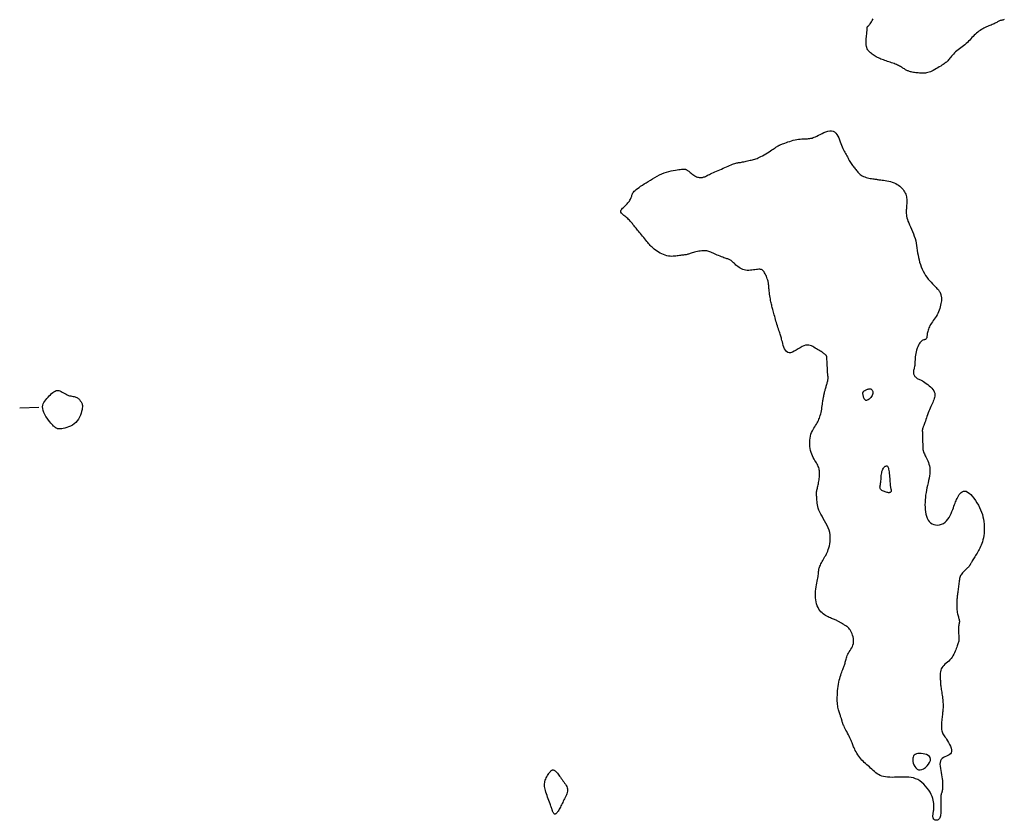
# Model space of a CAD drawing. Header units: millimetres. Extents: x 32690613 to 32693367, y 5343692 to 5344708.
# Tile 343 of 656: x 32692890 to 32692941, y 5343810 to 5343852. Entities that reach past the tile are written whole.
import ezdxf

# ---------------------------------------------------------------- set-up
doc = ezdxf.new("R2010")
doc.units = ezdxf.units.MM
doc.header["$LTSCALE"] = 20
doc.layers.add('02-DGM_HL_493.00', color=102, linetype='Continuous')
doc.layers.add('02-DGM_HL_493.50', color=112, linetype='Continuous')

msp = doc.modelspace()

# ---------------------------------------------------------------- linework, layer by layer
at = {"layer": '02-DGM_HL_493.00', "elevation": 493, "flags": 128}
for points in [[(32692941.245, 5343852.184), (32692941.209, 5343852.17), (32692941.176, 5343852.161), (32692941.145, 5343852.155), (32692941.115, 5343852.15), (32692941.086, 5343852.146), (32692941.056, 5343852.14), (32692941.026, 5343852.132), (32692940.994, 5343852.12), (32692940.961, 5343852.104), (32692940.926, 5343852.086), (32692940.889, 5343852.065), (32692940.849, 5343852.043), (32692940.807, 5343852.02), (32692940.763, 5343851.996), (32692940.715, 5343851.972), (32692940.665, 5343851.949), (32692940.611, 5343851.926), (32692940.555, 5343851.904), (32692940.497, 5343851.88), (32692940.437, 5343851.856), (32692940.375, 5343851.83), (32692940.312, 5343851.803), (32692940.248, 5343851.773), (32692940.184, 5343851.741), (32692940.119, 5343851.706), (32692940.054, 5343851.668), (32692939.99, 5343851.627), (32692939.926, 5343851.583), (32692939.862, 5343851.535), (32692939.8, 5343851.485), (32692939.739, 5343851.431), (32692939.679, 5343851.373), (32692939.62, 5343851.313), (32692939.562, 5343851.25), (32692939.504, 5343851.187), (32692939.444, 5343851.123), (32692939.384, 5343851.059), (32692939.321, 5343850.997), (32692939.257, 5343850.936), (32692939.189, 5343850.879), (32692939.119, 5343850.823), (32692939.048, 5343850.769), (32692938.977, 5343850.717), (32692938.906, 5343850.665), (32692938.838, 5343850.613), (32692938.772, 5343850.56), (32692938.709, 5343850.506), (32692938.651, 5343850.451), (32692938.597, 5343850.395), (32692938.546, 5343850.339), (32692938.5, 5343850.284), (32692938.456, 5343850.23), (32692938.414, 5343850.179), (32692938.375, 5343850.131), (32692938.338, 5343850.087), (32692938.302, 5343850.047), (32692938.267, 5343850.012), (32692938.231, 5343849.979), (32692938.193, 5343849.947), (32692938.151, 5343849.916), (32692938.106, 5343849.883), (32692938.055, 5343849.849), (32692937.998, 5343849.811), (32692937.933, 5343849.77), (32692937.862, 5343849.725), (32692937.787, 5343849.679), (32692937.709, 5343849.633), (32692937.629, 5343849.588), (32692937.55, 5343849.545), (32692937.472, 5343849.507), (32692937.397, 5343849.474), (32692937.327, 5343849.448), (32692937.26, 5343849.428), (32692937.197, 5343849.413), (32692937.136, 5343849.403), (32692937.075, 5343849.398), (32692937.016, 5343849.395), (32692936.955, 5343849.396), (32692936.894, 5343849.399), (32692936.83, 5343849.403), (32692936.765, 5343849.408), (32692936.7, 5343849.415), (32692936.635, 5343849.423), (32692936.572, 5343849.431), (32692936.511, 5343849.441), (32692936.454, 5343849.451), (32692936.402, 5343849.462), (32692936.354, 5343849.473), (32692936.311, 5343849.485), (32692936.272, 5343849.497), (32692936.236, 5343849.511), (32692936.203, 5343849.525), (32692936.17, 5343849.541), (32692936.139, 5343849.558), (32692936.107, 5343849.577), (32692936.075, 5343849.598), (32692936.041, 5343849.619), (32692936.005, 5343849.643), (32692935.968, 5343849.667), (32692935.929, 5343849.692), (32692935.887, 5343849.717), (32692935.842, 5343849.743), (32692935.794, 5343849.769), (32692935.742, 5343849.795), (32692935.688, 5343849.82), (32692935.63, 5343849.846), (32692935.57, 5343849.871), (32692935.508, 5343849.895), (32692935.443, 5343849.92), (32692935.377, 5343849.944), (32692935.309, 5343849.968), (32692935.24, 5343849.991), (32692935.17, 5343850.014), (32692935.099, 5343850.037), (32692935.029, 5343850.06), (32692934.959, 5343850.084), (32692934.891, 5343850.109), (32692934.824, 5343850.135), (32692934.759, 5343850.163), (32692934.697, 5343850.192), (32692934.637, 5343850.222), (32692934.579, 5343850.254), (32692934.524, 5343850.287), (32692934.471, 5343850.321), (32692934.421, 5343850.355), (32692934.372, 5343850.39), (32692934.326, 5343850.424), (32692934.282, 5343850.459), (32692934.24, 5343850.495), (32692934.202, 5343850.533), (32692934.166, 5343850.574), (32692934.135, 5343850.62), (32692934.109, 5343850.671), (32692934.087, 5343850.728), (32692934.071, 5343850.794), (32692934.061, 5343850.867), (32692934.056, 5343850.947), (32692934.055, 5343851.031), (32692934.057, 5343851.116), (32692934.062, 5343851.201), (32692934.068, 5343851.282), (32692934.075, 5343851.358), (32692934.082, 5343851.425), (32692934.088, 5343851.483), (32692934.093, 5343851.532), (32692934.097, 5343851.572), (32692934.101, 5343851.606), (32692934.103, 5343851.635), (32692934.105, 5343851.659), (32692934.106, 5343851.681), (32692934.107, 5343851.7), (32692934.108, 5343851.72), (32692934.109, 5343851.738), (32692934.109, 5343851.756), (32692934.111, 5343851.773), (32692934.113, 5343851.789), (32692934.117, 5343851.804), (32692934.123, 5343851.817), (32692934.13, 5343851.828), (32692934.14, 5343851.839), (32692934.152, 5343851.849), (32692934.167, 5343851.861), (32692934.185, 5343851.877), (32692934.207, 5343851.898), (32692934.232, 5343851.927), (32692934.261, 5343851.965), (32692934.294, 5343852.014), (32692934.331, 5343852.075), (32692934.373, 5343852.147), (32692934.418, 5343852.228)], [(32692889.991, 5343831.967), (32692890.99, 5343832.006)]]:
    msp.add_lwpolyline(points, dxfattribs=at)
for points in [[(32692929.217, 5343845.444), (32692929.273, 5343845.481), (32692929.32, 5343845.513), (32692929.36, 5343845.54), (32692929.393, 5343845.562), (32692929.421, 5343845.581), (32692929.446, 5343845.596), (32692929.467, 5343845.61), (32692929.488, 5343845.621), (32692929.509, 5343845.632), (32692929.531, 5343845.643), (32692929.555, 5343845.654), (32692929.584, 5343845.666), (32692929.617, 5343845.679), (32692929.657, 5343845.694), (32692929.705, 5343845.713), (32692929.762, 5343845.734), (32692929.828, 5343845.759), (32692929.903, 5343845.787), (32692929.985, 5343845.816), (32692930.073, 5343845.845), (32692930.163, 5343845.874), (32692930.256, 5343845.901), (32692930.35, 5343845.924), (32692930.441, 5343845.943), (32692930.53, 5343845.957), (32692930.616, 5343845.967), (32692930.699, 5343845.973), (32692930.778, 5343845.977), (32692930.854, 5343845.979), (32692930.926, 5343845.981), (32692930.994, 5343845.984), (32692931.058, 5343845.988), (32692931.119, 5343845.996), (32692931.177, 5343846.007), (32692931.235, 5343846.021), (32692931.293, 5343846.04), (32692931.355, 5343846.063), (32692931.421, 5343846.091), (32692931.493, 5343846.124), (32692931.573, 5343846.164), (32692931.661, 5343846.209), (32692931.757, 5343846.256), (32692931.857, 5343846.302), (32692931.959, 5343846.343), (32692932.06, 5343846.375), (32692932.159, 5343846.395), (32692932.251, 5343846.398), (32692932.335, 5343846.381), (32692932.41, 5343846.342), (32692932.474, 5343846.282), (32692932.531, 5343846.207), (32692932.58, 5343846.12), (32692932.624, 5343846.024), (32692932.664, 5343845.925), (32692932.701, 5343845.825), (32692932.736, 5343845.73), (32692932.771, 5343845.641), (32692932.805, 5343845.559), (32692932.84, 5343845.483), (32692932.874, 5343845.412), (32692932.908, 5343845.345), (32692932.941, 5343845.28), (32692932.975, 5343845.218), (32692933.009, 5343845.157), (32692933.042, 5343845.095), (32692933.076, 5343845.035), (32692933.11, 5343844.974), (32692933.143, 5343844.915), (32692933.177, 5343844.857), (32692933.21, 5343844.801), (32692933.244, 5343844.747), (32692933.277, 5343844.694), (32692933.31, 5343844.645), (32692933.343, 5343844.597), (32692933.377, 5343844.552), (32692933.41, 5343844.508), (32692933.444, 5343844.464), (32692933.478, 5343844.421), (32692933.512, 5343844.379), (32692933.547, 5343844.336), (32692933.583, 5343844.292), (32692933.62, 5343844.248), (32692933.659, 5343844.205), (32692933.701, 5343844.163), (32692933.746, 5343844.123), (32692933.796, 5343844.086), (32692933.85, 5343844.051), (32692933.911, 5343844.02), (32692933.978, 5343843.994), (32692934.049, 5343843.971), (32692934.123, 5343843.952), (32692934.197, 5343843.935), (32692934.27, 5343843.922), (32692934.34, 5343843.91), (32692934.404, 5343843.9), (32692934.461, 5343843.892), (32692934.51, 5343843.884), (32692934.552, 5343843.877), (32692934.59, 5343843.871), (32692934.626, 5343843.864), (32692934.664, 5343843.858), (32692934.706, 5343843.852), (32692934.754, 5343843.845), (32692934.812, 5343843.837), (32692934.88, 5343843.829), (32692934.958, 5343843.819), (32692935.043, 5343843.806), (32692935.134, 5343843.791), (32692935.228, 5343843.773), (32692935.322, 5343843.75), (32692935.416, 5343843.723), (32692935.505, 5343843.69), (32692935.59, 5343843.652), (32692935.669, 5343843.608), (32692935.742, 5343843.559), (32692935.809, 5343843.507), (32692935.87, 5343843.451), (32692935.926, 5343843.393), (32692935.975, 5343843.333), (32692936.018, 5343843.273), (32692936.055, 5343843.211), (32692936.086, 5343843.15), (32692936.111, 5343843.089), (32692936.132, 5343843.027), (32692936.148, 5343842.965), (32692936.159, 5343842.903), (32692936.167, 5343842.841), (32692936.171, 5343842.778), (32692936.172, 5343842.716), (32692936.17, 5343842.653), (32692936.167, 5343842.59), (32692936.162, 5343842.528), (32692936.156, 5343842.465), (32692936.15, 5343842.402), (32692936.145, 5343842.339), (32692936.14, 5343842.277), (32692936.137, 5343842.214), (32692936.137, 5343842.15), (32692936.14, 5343842.085), (32692936.146, 5343842.016), (32692936.158, 5343841.944), (32692936.175, 5343841.868), (32692936.199, 5343841.785), (32692936.23, 5343841.696), (32692936.268, 5343841.6), (32692936.313, 5343841.498), (32692936.362, 5343841.389), (32692936.413, 5343841.276), (32692936.464, 5343841.159), (32692936.513, 5343841.039), (32692936.559, 5343840.917), (32692936.599, 5343840.793), (32692936.631, 5343840.67), (32692936.657, 5343840.545), (32692936.679, 5343840.421), (32692936.698, 5343840.297), (32692936.715, 5343840.172), (32692936.733, 5343840.048), (32692936.753, 5343839.924), (32692936.776, 5343839.8), (32692936.805, 5343839.676), (32692936.838, 5343839.553), (32692936.877, 5343839.431), (32692936.921, 5343839.312), (32692936.969, 5343839.195), (32692937.023, 5343839.082), (32692937.082, 5343838.973), (32692937.146, 5343838.869), (32692937.215, 5343838.77), (32692937.287, 5343838.677), (32692937.361, 5343838.589), (32692937.434, 5343838.507), (32692937.506, 5343838.432), (32692937.574, 5343838.363), (32692937.636, 5343838.3), (32692937.692, 5343838.244), (32692937.739, 5343838.194), (32692937.779, 5343838.151), (32692937.811, 5343838.113), (32692937.838, 5343838.08), (32692937.859, 5343838.051), (32692937.876, 5343838.025), (32692937.889, 5343838.002), (32692937.9, 5343837.981), (32692937.909, 5343837.961), (32692937.916, 5343837.942), (32692937.923, 5343837.924), (32692937.928, 5343837.906), (32692937.933, 5343837.888), (32692937.938, 5343837.87), (32692937.943, 5343837.851), (32692937.948, 5343837.831), (32692937.954, 5343837.81), (32692937.96, 5343837.787), (32692937.965, 5343837.761), (32692937.969, 5343837.731), (32692937.972, 5343837.695), (32692937.973, 5343837.652), (32692937.972, 5343837.603), (32692937.967, 5343837.544), (32692937.959, 5343837.477), (32692937.946, 5343837.402), (32692937.93, 5343837.321), (32692937.91, 5343837.236), (32692937.886, 5343837.148), (32692937.857, 5343837.059), (32692937.823, 5343836.972), (32692937.785, 5343836.887), (32692937.743, 5343836.806), (32692937.696, 5343836.729), (32692937.647, 5343836.656), (32692937.598, 5343836.585), (32692937.548, 5343836.517), (32692937.5, 5343836.451), (32692937.454, 5343836.386), (32692937.413, 5343836.322), (32692937.376, 5343836.258), (32692937.344, 5343836.194), (32692937.317, 5343836.132), (32692937.294, 5343836.07), (32692937.275, 5343836.01), (32692937.259, 5343835.952), (32692937.246, 5343835.896), (32692937.237, 5343835.842), (32692937.229, 5343835.791), (32692937.224, 5343835.743), (32692937.218, 5343835.699), (32692937.213, 5343835.659), (32692937.205, 5343835.623), (32692937.196, 5343835.592), (32692937.183, 5343835.567), (32692937.165, 5343835.548), (32692937.142, 5343835.534), (32692937.115, 5343835.524), (32692937.083, 5343835.516), (32692937.048, 5343835.507), (32692937.011, 5343835.494), (32692936.972, 5343835.476), (32692936.932, 5343835.449), (32692936.892, 5343835.412), (32692936.853, 5343835.362), (32692936.814, 5343835.302), (32692936.777, 5343835.232), (32692936.742, 5343835.154), (32692936.711, 5343835.071), (32692936.682, 5343834.983), (32692936.658, 5343834.894), (32692936.638, 5343834.804), (32692936.623, 5343834.716), (32692936.612, 5343834.629), (32692936.605, 5343834.545), (32692936.599, 5343834.464), (32692936.595, 5343834.386), (32692936.591, 5343834.312), (32692936.586, 5343834.242), (32692936.579, 5343834.176), (32692936.57, 5343834.116), (32692936.559, 5343834.06), (32692936.547, 5343834.008), (32692936.536, 5343833.96), (32692936.526, 5343833.915), (32692936.519, 5343833.872), (32692936.515, 5343833.83), (32692936.516, 5343833.79), (32692936.523, 5343833.751), (32692936.534, 5343833.713), (32692936.55, 5343833.677), (32692936.571, 5343833.642), (32692936.595, 5343833.61), (32692936.622, 5343833.58), (32692936.651, 5343833.553), (32692936.682, 5343833.529), (32692936.715, 5343833.508), (32692936.75, 5343833.489), (32692936.788, 5343833.471), (32692936.829, 5343833.453), (32692936.875, 5343833.431), (32692936.925, 5343833.406), (32692936.981, 5343833.376), (32692937.042, 5343833.338), (32692937.11, 5343833.293), (32692937.183, 5343833.241), (32692937.257, 5343833.184), (32692937.33, 5343833.122), (32692937.401, 5343833.058), (32692937.466, 5343832.992), (32692937.522, 5343832.927), (32692937.568, 5343832.863), (32692937.602, 5343832.802), (32692937.624, 5343832.743), (32692937.635, 5343832.685), (32692937.637, 5343832.628), (32692937.631, 5343832.571), (32692937.617, 5343832.513), (32692937.598, 5343832.454), (32692937.575, 5343832.392), (32692937.548, 5343832.327), (32692937.519, 5343832.258), (32692937.488, 5343832.187), (32692937.454, 5343832.113), (32692937.42, 5343832.036), (32692937.385, 5343831.956), (32692937.35, 5343831.874), (32692937.316, 5343831.79), (32692937.282, 5343831.703), (32692937.25, 5343831.615), (32692937.218, 5343831.528), (32692937.189, 5343831.443), (32692937.161, 5343831.362), (32692937.135, 5343831.286), (32692937.111, 5343831.216), (32692937.089, 5343831.154), (32692937.07, 5343831.1), (32692937.053, 5343831.056), (32692937.038, 5343831.018), (32692937.025, 5343830.987), (32692937.014, 5343830.961), (32692937.005, 5343830.939), (32692936.997, 5343830.92), (32692936.991, 5343830.903), (32692936.986, 5343830.888), (32692936.982, 5343830.872), (32692936.979, 5343830.853), (32692936.978, 5343830.831), (32692936.977, 5343830.802), (32692936.977, 5343830.767), (32692936.978, 5343830.722), (32692936.979, 5343830.666), (32692936.981, 5343830.598), (32692936.984, 5343830.521), (32692936.987, 5343830.437), (32692936.99, 5343830.35), (32692936.992, 5343830.264), (32692936.995, 5343830.18), (32692936.997, 5343830.102), (32692936.998, 5343830.034), (32692936.999, 5343829.977), (32692936.999, 5343829.931), (32692936.999, 5343829.894), (32692936.999, 5343829.862), (32692937, 5343829.836), (32692937.003, 5343829.811), (32692937.007, 5343829.788), (32692937.013, 5343829.762), (32692937.021, 5343829.734), (32692937.033, 5343829.701), (32692937.046, 5343829.665), (32692937.063, 5343829.625), (32692937.083, 5343829.58), (32692937.106, 5343829.531), (32692937.132, 5343829.477), (32692937.161, 5343829.418), (32692937.194, 5343829.354), (32692937.228, 5343829.285), (32692937.262, 5343829.211), (32692937.295, 5343829.131), (32692937.324, 5343829.046), (32692937.348, 5343828.956), (32692937.366, 5343828.86), (32692937.375, 5343828.759), (32692937.374, 5343828.652), (32692937.364, 5343828.541), (32692937.348, 5343828.425), (32692937.326, 5343828.305), (32692937.301, 5343828.183), (32692937.273, 5343828.059), (32692937.244, 5343827.934), (32692937.217, 5343827.808), (32692937.192, 5343827.682), (32692937.17, 5343827.556), (32692937.151, 5343827.43), (32692937.136, 5343827.304), (32692937.125, 5343827.179), (32692937.118, 5343827.053), (32692937.115, 5343826.928), (32692937.117, 5343826.803), (32692937.125, 5343826.678), (32692937.139, 5343826.556), (32692937.159, 5343826.438), (32692937.188, 5343826.326), (32692937.226, 5343826.222), (32692937.273, 5343826.129), (32692937.33, 5343826.047), (32692937.4, 5343825.98), (32692937.481, 5343825.928), (32692937.571, 5343825.893), (32692937.669, 5343825.873), (32692937.77, 5343825.869), (32692937.873, 5343825.881), (32692937.974, 5343825.909), (32692938.071, 5343825.952), (32692938.16, 5343826.01), (32692938.24, 5343826.083), (32692938.311, 5343826.168), (32692938.374, 5343826.262), (32692938.429, 5343826.363), (32692938.478, 5343826.466), (32692938.521, 5343826.57), (32692938.559, 5343826.671), (32692938.593, 5343826.765), (32692938.624, 5343826.852), (32692938.652, 5343826.93), (32692938.679, 5343827.003), (32692938.706, 5343827.071), (32692938.732, 5343827.135), (32692938.76, 5343827.197), (32692938.791, 5343827.259), (32692938.824, 5343827.322), (32692938.861, 5343827.387), (32692938.902, 5343827.451), (32692938.948, 5343827.51), (32692938.998, 5343827.561), (32692939.053, 5343827.602), (32692939.114, 5343827.629), (32692939.18, 5343827.637), (32692939.252, 5343827.625), (32692939.329, 5343827.589), (32692939.411, 5343827.533), (32692939.495, 5343827.457), (32692939.58, 5343827.367), (32692939.664, 5343827.264), (32692939.745, 5343827.152), (32692939.822, 5343827.033), (32692939.893, 5343826.911), (32692939.956, 5343826.789), (32692940.012, 5343826.666), (32692940.061, 5343826.543), (32692940.102, 5343826.419), (32692940.135, 5343826.295), (32692940.162, 5343826.171), (32692940.182, 5343826.047), (32692940.196, 5343825.922), (32692940.203, 5343825.798), (32692940.204, 5343825.674), (32692940.199, 5343825.552), (32692940.189, 5343825.432), (32692940.174, 5343825.317), (32692940.155, 5343825.206), (32692940.133, 5343825.1), (32692940.107, 5343825.002), (32692940.078, 5343824.91), (32692940.046, 5343824.826), (32692940.012, 5343824.747), (32692939.977, 5343824.673), (32692939.94, 5343824.603), (32692939.902, 5343824.536), (32692939.863, 5343824.471), (32692939.824, 5343824.407), (32692939.785, 5343824.343), (32692939.746, 5343824.28), (32692939.709, 5343824.218), (32692939.673, 5343824.159), (32692939.639, 5343824.103), (32692939.607, 5343824.05), (32692939.579, 5343824.003), (32692939.554, 5343823.961), (32692939.533, 5343823.925), (32692939.516, 5343823.894), (32692939.502, 5343823.868), (32692939.489, 5343823.845), (32692939.479, 5343823.826), (32692939.469, 5343823.808), (32692939.46, 5343823.792), (32692939.45, 5343823.776), (32692939.44, 5343823.76), (32692939.428, 5343823.743), (32692939.415, 5343823.724), (32692939.399, 5343823.705), (32692939.38, 5343823.683), (32692939.358, 5343823.66), (32692939.332, 5343823.634), (32692939.302, 5343823.605), (32692939.267, 5343823.574), (32692939.229, 5343823.539), (32692939.188, 5343823.502), (32692939.147, 5343823.463), (32692939.106, 5343823.421), (32692939.067, 5343823.377), (32692939.03, 5343823.332), (32692938.998, 5343823.284), (32692938.972, 5343823.236), (32692938.95, 5343823.185), (32692938.932, 5343823.133), (32692938.918, 5343823.079), (32692938.906, 5343823.023), (32692938.896, 5343822.964), (32692938.888, 5343822.904), (32692938.88, 5343822.84), (32692938.871, 5343822.774), (32692938.863, 5343822.706), (32692938.854, 5343822.637), (32692938.845, 5343822.568), (32692938.836, 5343822.498), (32692938.828, 5343822.43), (32692938.819, 5343822.363), (32692938.811, 5343822.299), (32692938.803, 5343822.238), (32692938.796, 5343822.178), (32692938.79, 5343822.12), (32692938.784, 5343822.063), (32692938.778, 5343822.005), (32692938.774, 5343821.946), (32692938.771, 5343821.884), (32692938.769, 5343821.819), (32692938.768, 5343821.751), (32692938.768, 5343821.679), (32692938.77, 5343821.606), (32692938.774, 5343821.532), (32692938.779, 5343821.458), (32692938.786, 5343821.387), (32692938.796, 5343821.318), (32692938.808, 5343821.254), (32692938.821, 5343821.194), (32692938.837, 5343821.139), (32692938.853, 5343821.088), (32692938.868, 5343821.041), (32692938.882, 5343820.995), (32692938.894, 5343820.952), (32692938.902, 5343820.91), (32692938.906, 5343820.868), (32692938.905, 5343820.826), (32692938.9, 5343820.784), (32692938.893, 5343820.74), (32692938.884, 5343820.694), (32692938.874, 5343820.645), (32692938.865, 5343820.593), (32692938.858, 5343820.537), (32692938.854, 5343820.477), (32692938.854, 5343820.412), (32692938.857, 5343820.344), (32692938.862, 5343820.273), (32692938.869, 5343820.201), (32692938.875, 5343820.13), (32692938.881, 5343820.06), (32692938.884, 5343819.994), (32692938.885, 5343819.932), (32692938.881, 5343819.876), (32692938.874, 5343819.825), (32692938.863, 5343819.776), (32692938.849, 5343819.728), (32692938.832, 5343819.679), (32692938.813, 5343819.628), (32692938.791, 5343819.574), (32692938.768, 5343819.513), (32692938.742, 5343819.447), (32692938.715, 5343819.374), (32692938.685, 5343819.298), (32692938.651, 5343819.219), (32692938.614, 5343819.14), (32692938.572, 5343819.062), (32692938.525, 5343818.987), (32692938.472, 5343818.915), (32692938.413, 5343818.85), (32692938.35, 5343818.788), (32692938.284, 5343818.73), (32692938.219, 5343818.674), (32692938.156, 5343818.619), (32692938.097, 5343818.563), (32692938.044, 5343818.504), (32692938, 5343818.442), (32692937.966, 5343818.376), (32692937.941, 5343818.306), (32692937.924, 5343818.234), (32692937.914, 5343818.161), (32692937.909, 5343818.088), (32692937.907, 5343818.016), (32692937.908, 5343817.948), (32692937.911, 5343817.883), (32692937.913, 5343817.823), (32692937.915, 5343817.766), (32692937.918, 5343817.713), (32692937.921, 5343817.661), (32692937.925, 5343817.609), (32692937.93, 5343817.555), (32692937.936, 5343817.499), (32692937.944, 5343817.439), (32692937.953, 5343817.375), (32692937.964, 5343817.306), (32692937.975, 5343817.233), (32692937.987, 5343817.158), (32692937.999, 5343817.081), (32692938.01, 5343817.003), (32692938.021, 5343816.925), (32692938.031, 5343816.847), (32692938.039, 5343816.771), (32692938.045, 5343816.696), (32692938.051, 5343816.622), (32692938.054, 5343816.551), (32692938.056, 5343816.481), (32692938.056, 5343816.413), (32692938.055, 5343816.348), (32692938.053, 5343816.284), (32692938.048, 5343816.222), (32692938.043, 5343816.162), (32692938.036, 5343816.102), (32692938.029, 5343816.041), (32692938.02, 5343815.979), (32692938.012, 5343815.915), (32692938.003, 5343815.847), (32692937.995, 5343815.775), (32692937.987, 5343815.699), (32692937.98, 5343815.619), (32692937.974, 5343815.538), (32692937.971, 5343815.456), (32692937.97, 5343815.376), (32692937.973, 5343815.299), (32692937.979, 5343815.227), (32692937.989, 5343815.161), (32692938.004, 5343815.103), (32692938.025, 5343815.05), (32692938.049, 5343815), (32692938.079, 5343814.951), (32692938.113, 5343814.9), (32692938.152, 5343814.845), (32692938.195, 5343814.784), (32692938.243, 5343814.713), (32692938.295, 5343814.631), (32692938.347, 5343814.541), (32692938.396, 5343814.447), (32692938.44, 5343814.35), (32692938.473, 5343814.255), (32692938.493, 5343814.165), (32692938.496, 5343814.084), (32692938.479, 5343814.013), (32692938.439, 5343813.956), (32692938.381, 5343813.91), (32692938.309, 5343813.872), (32692938.23, 5343813.837), (32692938.15, 5343813.801), (32692938.072, 5343813.763), (32692938.004, 5343813.716), (32692937.951, 5343813.659), (32692937.916, 5343813.587), (32692937.898, 5343813.504), (32692937.894, 5343813.41), (32692937.902, 5343813.308), (32692937.917, 5343813.2), (32692937.938, 5343813.09), (32692937.96, 5343812.978), (32692937.982, 5343812.868), (32692937.999, 5343812.761), (32692938.013, 5343812.659), (32692938.024, 5343812.561), (32692938.031, 5343812.468), (32692938.035, 5343812.382), (32692938.036, 5343812.301), (32692938.034, 5343812.227), (32692938.03, 5343812.161), (32692938.024, 5343812.102), (32692938.015, 5343812.05), (32692938.006, 5343812.004), (32692937.996, 5343811.964), (32692937.985, 5343811.929), (32692937.975, 5343811.899), (32692937.965, 5343811.872), (32692937.957, 5343811.847), (32692937.95, 5343811.825), (32692937.944, 5343811.804), (32692937.94, 5343811.781), (32692937.937, 5343811.755), (32692937.936, 5343811.724), (32692937.935, 5343811.686), (32692937.936, 5343811.639), (32692937.937, 5343811.583), (32692937.939, 5343811.514), (32692937.941, 5343811.437), (32692937.943, 5343811.352), (32692937.945, 5343811.263), (32692937.946, 5343811.173), (32692937.946, 5343811.083), (32692937.945, 5343810.996), (32692937.942, 5343810.916), (32692937.937, 5343810.843), (32692937.93, 5343810.779), (32692937.92, 5343810.723), (32692937.907, 5343810.673), (32692937.892, 5343810.631), (32692937.874, 5343810.595), (32692937.852, 5343810.565), (32692937.827, 5343810.54), (32692937.798, 5343810.521), (32692937.767, 5343810.507), (32692937.734, 5343810.498), (32692937.701, 5343810.494), (32692937.669, 5343810.495), (32692937.638, 5343810.502), (32692937.61, 5343810.514), (32692937.586, 5343810.531), (32692937.567, 5343810.554), (32692937.552, 5343810.581), (32692937.542, 5343810.612), (32692937.535, 5343810.645), (32692937.531, 5343810.681), (32692937.53, 5343810.718), (32692937.531, 5343810.756), (32692937.534, 5343810.793), (32692937.539, 5343810.829), (32692937.544, 5343810.865), (32692937.55, 5343810.902), (32692937.556, 5343810.942), (32692937.563, 5343810.984), (32692937.568, 5343811.031), (32692937.573, 5343811.083), (32692937.576, 5343811.142), (32692937.578, 5343811.209), (32692937.577, 5343811.282), (32692937.572, 5343811.363), (32692937.561, 5343811.449), (32692937.543, 5343811.541), (32692937.518, 5343811.638), (32692937.483, 5343811.74), (32692937.438, 5343811.846), (32692937.381, 5343811.955), (32692937.313, 5343812.064), (32692937.236, 5343812.173), (32692937.15, 5343812.278), (32692937.056, 5343812.376), (32692936.956, 5343812.466), (32692936.851, 5343812.545), (32692936.741, 5343812.611), (32692936.627, 5343812.661), (32692936.511, 5343812.698), (32692936.392, 5343812.723), (32692936.272, 5343812.738), (32692936.149, 5343812.746), (32692936.026, 5343812.747), (32692935.901, 5343812.744), (32692935.776, 5343812.74), (32692935.652, 5343812.735), (32692935.528, 5343812.732), (32692935.406, 5343812.73), (32692935.288, 5343812.732), (32692935.173, 5343812.739), (32692935.064, 5343812.75), (32692934.961, 5343812.769), (32692934.865, 5343812.795), (32692934.776, 5343812.83), (32692934.695, 5343812.872), (32692934.619, 5343812.921), (32692934.549, 5343812.974), (32692934.481, 5343813.032), (32692934.416, 5343813.091), (32692934.352, 5343813.152), (32692934.287, 5343813.212), (32692934.222, 5343813.272), (32692934.155, 5343813.33), (32692934.089, 5343813.389), (32692934.023, 5343813.447), (32692933.958, 5343813.507), (32692933.894, 5343813.568), (32692933.832, 5343813.632), (32692933.773, 5343813.698), (32692933.717, 5343813.767), (32692933.664, 5343813.839), (32692933.615, 5343813.912), (32692933.569, 5343813.985), (32692933.528, 5343814.058), (32692933.49, 5343814.129), (32692933.456, 5343814.197), (32692933.426, 5343814.26), (32692933.401, 5343814.32), (32692933.379, 5343814.375), (32692933.358, 5343814.429), (32692933.339, 5343814.482), (32692933.318, 5343814.536), (32692933.296, 5343814.593), (32692933.271, 5343814.654), (32692933.242, 5343814.72), (32692933.207, 5343814.793), (32692933.169, 5343814.871), (32692933.128, 5343814.952), (32692933.085, 5343815.034), (32692933.043, 5343815.115), (32692933.002, 5343815.192), (32692932.964, 5343815.265), (32692932.93, 5343815.331), (32692932.902, 5343815.388), (32692932.879, 5343815.436), (32692932.86, 5343815.478), (32692932.845, 5343815.514), (32692932.834, 5343815.544), (32692932.825, 5343815.57), (32692932.817, 5343815.593), (32692932.811, 5343815.614), (32692932.806, 5343815.633), (32692932.801, 5343815.653), (32692932.797, 5343815.672), (32692932.791, 5343815.692), (32692932.786, 5343815.713), (32692932.779, 5343815.736), (32692932.771, 5343815.762), (32692932.762, 5343815.791), (32692932.751, 5343815.824), (32692932.739, 5343815.86), (32692932.725, 5343815.9), (32692932.71, 5343815.943), (32692932.694, 5343815.989), (32692932.678, 5343816.037), (32692932.662, 5343816.088), (32692932.645, 5343816.141), (32692932.63, 5343816.196), (32692932.614, 5343816.254), (32692932.6, 5343816.316), (32692932.587, 5343816.381), (32692932.575, 5343816.452), (32692932.565, 5343816.528), (32692932.558, 5343816.611), (32692932.553, 5343816.7), (32692932.551, 5343816.798), (32692932.551, 5343816.902), (32692932.554, 5343817.01), (32692932.561, 5343817.122), (32692932.57, 5343817.236), (32692932.582, 5343817.351), (32692932.596, 5343817.464), (32692932.614, 5343817.575), (32692932.635, 5343817.681), (32692932.657, 5343817.783), (32692932.682, 5343817.881), (32692932.707, 5343817.973), (32692932.734, 5343818.059), (32692932.76, 5343818.139), (32692932.786, 5343818.213), (32692932.811, 5343818.28), (32692932.835, 5343818.34), (32692932.857, 5343818.394), (32692932.877, 5343818.444), (32692932.896, 5343818.491), (32692932.914, 5343818.536), (32692932.93, 5343818.58), (32692932.944, 5343818.625), (32692932.957, 5343818.672), (32692932.969, 5343818.723), (32692932.98, 5343818.776), (32692932.992, 5343818.833), (32692933.006, 5343818.891), (32692933.022, 5343818.952), (32692933.042, 5343819.013), (32692933.066, 5343819.076), (32692933.096, 5343819.14), (32692933.132, 5343819.204), (32692933.173, 5343819.269), (32692933.216, 5343819.335), (32692933.259, 5343819.403), (32692933.3, 5343819.473), (32692933.336, 5343819.546), (32692933.365, 5343819.622), (32692933.386, 5343819.702), (32692933.396, 5343819.786), (32692933.397, 5343819.872), (32692933.388, 5343819.959), (32692933.373, 5343820.045), (32692933.351, 5343820.129), (32692933.324, 5343820.208), (32692933.294, 5343820.282), (32692933.261, 5343820.347), (32692933.227, 5343820.404), (32692933.191, 5343820.453), (32692933.155, 5343820.494), (32692933.118, 5343820.53), (32692933.081, 5343820.56), (32692933.043, 5343820.588), (32692933.004, 5343820.612), (32692932.966, 5343820.636), (32692932.928, 5343820.66), (32692932.889, 5343820.683), (32692932.852, 5343820.706), (32692932.814, 5343820.729), (32692932.778, 5343820.751), (32692932.743, 5343820.773), (32692932.708, 5343820.794), (32692932.676, 5343820.814), (32692932.644, 5343820.833), (32692932.614, 5343820.851), (32692932.583, 5343820.869), (32692932.552, 5343820.886), (32692932.519, 5343820.903), (32692932.484, 5343820.92), (32692932.445, 5343820.936), (32692932.403, 5343820.953), (32692932.357, 5343820.971), (32692932.306, 5343820.989), (32692932.251, 5343821.009), (32692932.194, 5343821.031), (32692932.134, 5343821.055), (32692932.072, 5343821.083), (32692932.009, 5343821.116), (32692931.945, 5343821.152), (32692931.881, 5343821.194), (32692931.818, 5343821.242), (32692931.756, 5343821.295), (32692931.697, 5343821.355), (32692931.642, 5343821.421), (32692931.592, 5343821.494), (32692931.547, 5343821.575), (32692931.508, 5343821.663), (32692931.477, 5343821.76), (32692931.453, 5343821.863), (32692931.435, 5343821.971), (32692931.424, 5343822.082), (32692931.419, 5343822.196), (32692931.418, 5343822.311), (32692931.423, 5343822.425), (32692931.432, 5343822.536), (32692931.446, 5343822.644), (32692931.462, 5343822.748), (32692931.48, 5343822.847), (32692931.499, 5343822.94), (32692931.518, 5343823.028), (32692931.536, 5343823.109), (32692931.551, 5343823.183), (32692931.563, 5343823.25), (32692931.571, 5343823.309), (32692931.576, 5343823.362), (32692931.579, 5343823.41), (32692931.581, 5343823.454), (32692931.584, 5343823.496), (32692931.588, 5343823.538), (32692931.595, 5343823.581), (32692931.607, 5343823.627), (32692931.623, 5343823.676), (32692931.644, 5343823.73), (32692931.669, 5343823.786), (32692931.698, 5343823.844), (32692931.729, 5343823.905), (32692931.763, 5343823.967), (32692931.799, 5343824.031), (32692931.836, 5343824.095), (32692931.873, 5343824.159), (32692931.91, 5343824.224), (32692931.947, 5343824.291), (32692931.984, 5343824.361), (32692932.019, 5343824.435), (32692932.052, 5343824.514), (32692932.084, 5343824.598), (32692932.113, 5343824.689), (32692932.139, 5343824.788), (32692932.16, 5343824.893), (32692932.176, 5343825.004), (32692932.185, 5343825.12), (32692932.186, 5343825.239), (32692932.177, 5343825.36), (32692932.157, 5343825.483), (32692932.125, 5343825.607), (32692932.079, 5343825.73), (32692932.023, 5343825.853), (32692931.96, 5343825.973), (32692931.892, 5343826.092), (32692931.823, 5343826.209), (32692931.755, 5343826.323), (32692931.693, 5343826.434), (32692931.639, 5343826.541), (32692931.596, 5343826.645), (32692931.562, 5343826.743), (32692931.537, 5343826.838), (32692931.519, 5343826.927), (32692931.507, 5343827.011), (32692931.498, 5343827.089), (32692931.492, 5343827.161), (32692931.487, 5343827.226), (32692931.483, 5343827.286), (32692931.478, 5343827.339), (32692931.474, 5343827.388), (32692931.471, 5343827.434), (32692931.469, 5343827.477), (32692931.468, 5343827.518), (32692931.47, 5343827.56), (32692931.474, 5343827.602), (32692931.481, 5343827.646), (32692931.49, 5343827.692), (32692931.501, 5343827.741), (32692931.513, 5343827.791), (32692931.527, 5343827.845), (32692931.541, 5343827.9), (32692931.555, 5343827.959), (32692931.568, 5343828.021), (32692931.581, 5343828.085), (32692931.593, 5343828.152), (32692931.603, 5343828.22), (32692931.612, 5343828.29), (32692931.619, 5343828.359), (32692931.624, 5343828.428), (32692931.627, 5343828.496), (32692931.627, 5343828.561), (32692931.625, 5343828.624), (32692931.62, 5343828.685), (32692931.612, 5343828.744), (32692931.599, 5343828.803), (32692931.583, 5343828.861), (32692931.563, 5343828.919), (32692931.537, 5343828.978), (32692931.506, 5343829.038), (32692931.47, 5343829.1), (32692931.429, 5343829.165), (32692931.386, 5343829.234), (32692931.342, 5343829.306), (32692931.298, 5343829.382), (32692931.256, 5343829.464), (32692931.218, 5343829.551), (32692931.184, 5343829.645), (32692931.157, 5343829.745), (32692931.136, 5343829.851), (32692931.122, 5343829.96), (32692931.115, 5343830.071), (32692931.114, 5343830.182), (32692931.12, 5343830.291), (32692931.133, 5343830.398), (32692931.154, 5343830.499), (32692931.181, 5343830.594), (32692931.214, 5343830.683), (32692931.252, 5343830.766), (32692931.293, 5343830.845), (32692931.336, 5343830.919), (32692931.38, 5343830.99), (32692931.422, 5343831.057), (32692931.463, 5343831.123), (32692931.5, 5343831.186), (32692931.535, 5343831.248), (32692931.566, 5343831.311), (32692931.595, 5343831.374), (32692931.621, 5343831.439), (32692931.645, 5343831.507), (32692931.667, 5343831.578), (32692931.687, 5343831.654), (32692931.705, 5343831.735), (32692931.722, 5343831.82), (32692931.738, 5343831.906), (32692931.752, 5343831.992), (32692931.765, 5343832.077), (32692931.776, 5343832.157), (32692931.787, 5343832.232), (32692931.797, 5343832.299), (32692931.806, 5343832.358), (32692931.814, 5343832.408), (32692931.822, 5343832.45), (32692931.829, 5343832.487), (32692931.835, 5343832.518), (32692931.84, 5343832.544), (32692931.845, 5343832.568), (32692931.849, 5343832.589), (32692931.853, 5343832.609), (32692931.856, 5343832.629), (32692931.859, 5343832.648), (32692931.863, 5343832.668), (32692931.867, 5343832.69), (32692931.872, 5343832.714), (32692931.877, 5343832.74), (32692931.884, 5343832.77), (32692931.893, 5343832.803), (32692931.903, 5343832.84), (32692931.913, 5343832.88), (32692931.925, 5343832.923), (32692931.938, 5343832.967), (32692931.951, 5343833.013), (32692931.965, 5343833.06), (32692931.978, 5343833.107), (32692931.992, 5343833.155), (32692932.006, 5343833.201), (32692932.019, 5343833.247), (32692932.031, 5343833.292), (32692932.042, 5343833.334), (32692932.052, 5343833.374), (32692932.061, 5343833.411), (32692932.067, 5343833.444), (32692932.072, 5343833.474), (32692932.075, 5343833.5), (32692932.076, 5343833.523), (32692932.077, 5343833.543), (32692932.076, 5343833.561), (32692932.074, 5343833.577), (32692932.072, 5343833.592), (32692932.069, 5343833.605), (32692932.066, 5343833.619), (32692932.064, 5343833.633), (32692932.061, 5343833.651), (32692932.058, 5343833.672), (32692932.055, 5343833.7), (32692932.051, 5343833.736), (32692932.048, 5343833.781), (32692932.044, 5343833.838), (32692932.04, 5343833.906), (32692932.037, 5343833.984), (32692932.033, 5343834.068), (32692932.029, 5343834.155), (32692932.025, 5343834.242), (32692932.021, 5343834.326), (32692932.017, 5343834.403), (32692932.014, 5343834.471), (32692932.011, 5343834.526), (32692932.008, 5343834.57), (32692932.005, 5343834.604), (32692932.001, 5343834.631), (32692931.998, 5343834.65), (32692931.994, 5343834.665), (32692931.989, 5343834.677), (32692931.983, 5343834.688), (32692931.976, 5343834.698), (32692931.968, 5343834.709), (32692931.957, 5343834.721), (32692931.943, 5343834.734), (32692931.925, 5343834.749), (32692931.903, 5343834.767), (32692931.875, 5343834.787), (32692931.841, 5343834.81), (32692931.801, 5343834.837), (32692931.755, 5343834.867), (32692931.704, 5343834.899), (32692931.648, 5343834.934), (32692931.589, 5343834.971), (32692931.528, 5343835.008), (32692931.465, 5343835.047), (32692931.401, 5343835.086), (32692931.337, 5343835.125), (32692931.271, 5343835.161), (32692931.205, 5343835.193), (32692931.135, 5343835.218), (32692931.062, 5343835.234), (32692930.984, 5343835.238), (32692930.901, 5343835.228), (32692930.812, 5343835.202), (32692930.717, 5343835.159), (32692930.616, 5343835.103), (32692930.513, 5343835.041), (32692930.41, 5343834.978), (32692930.309, 5343834.92), (32692930.212, 5343834.874), (32692930.121, 5343834.844), (32692930.039, 5343834.838), (32692929.968, 5343834.859), (32692929.906, 5343834.905), (32692929.854, 5343834.969), (32692929.809, 5343835.047), (32692929.772, 5343835.135), (32692929.741, 5343835.226), (32692929.714, 5343835.316), (32692929.691, 5343835.401), (32692929.672, 5343835.475), (32692929.654, 5343835.541), (32692929.638, 5343835.6), (32692929.623, 5343835.654), (32692929.609, 5343835.706), (32692929.593, 5343835.759), (32692929.576, 5343835.813), (32692929.558, 5343835.872), (32692929.537, 5343835.937), (32692929.514, 5343836.007), (32692929.489, 5343836.082), (32692929.463, 5343836.161), (32692929.437, 5343836.243), (32692929.41, 5343836.326), (32692929.384, 5343836.409), (32692929.359, 5343836.493), (32692929.335, 5343836.575), (32692929.313, 5343836.655), (32692929.292, 5343836.734), (32692929.272, 5343836.81), (32692929.253, 5343836.883), (32692929.234, 5343836.954), (32692929.217, 5343837.021), (32692929.2, 5343837.085), (32692929.183, 5343837.145), (32692929.167, 5343837.203), (32692929.152, 5343837.259), (32692929.137, 5343837.316), (32692929.122, 5343837.373), (32692929.108, 5343837.434), (32692929.094, 5343837.498), (32692929.08, 5343837.568), (32692929.066, 5343837.644), (32692929.053, 5343837.725), (32692929.04, 5343837.808), (32692929.028, 5343837.892), (32692929.018, 5343837.975), (32692929.008, 5343838.054), (32692929, 5343838.128), (32692928.993, 5343838.194), (32692928.989, 5343838.252), (32692928.985, 5343838.303), (32692928.982, 5343838.349), (32692928.978, 5343838.391), (32692928.973, 5343838.433), (32692928.966, 5343838.475), (32692928.957, 5343838.52), (32692928.944, 5343838.571), (32692928.928, 5343838.627), (32692928.908, 5343838.689), (32692928.884, 5343838.755), (32692928.858, 5343838.821), (32692928.83, 5343838.886), (32692928.801, 5343838.948), (32692928.77, 5343839.005), (32692928.739, 5343839.055), (32692928.708, 5343839.096), (32692928.675, 5343839.129), (32692928.641, 5343839.154), (32692928.603, 5343839.171), (32692928.562, 5343839.183), (32692928.516, 5343839.188), (32692928.464, 5343839.188), (32692928.405, 5343839.183), (32692928.339, 5343839.175), (32692928.267, 5343839.164), (32692928.19, 5343839.153), (32692928.11, 5343839.142), (32692928.027, 5343839.134), (32692927.944, 5343839.13), (32692927.862, 5343839.131), (32692927.781, 5343839.14), (32692927.705, 5343839.156), (32692927.631, 5343839.18), (32692927.562, 5343839.211), (32692927.497, 5343839.246), (32692927.435, 5343839.285), (32692927.378, 5343839.326), (32692927.325, 5343839.368), (32692927.276, 5343839.409), (32692927.232, 5343839.45), (32692927.192, 5343839.488), (32692927.155, 5343839.524), (32692927.12, 5343839.558), (32692927.087, 5343839.589), (32692927.056, 5343839.617), (32692927.024, 5343839.642), (32692926.992, 5343839.664), (32692926.96, 5343839.681), (32692926.926, 5343839.697), (32692926.889, 5343839.71), (32692926.85, 5343839.722), (32692926.807, 5343839.735), (32692926.76, 5343839.749), (32692926.708, 5343839.766), (32692926.65, 5343839.785), (32692926.587, 5343839.809), (32692926.519, 5343839.835), (32692926.448, 5343839.865), (32692926.375, 5343839.896), (32692926.301, 5343839.928), (32692926.229, 5343839.96), (32692926.159, 5343839.992), (32692926.093, 5343840.022), (32692926.032, 5343840.049), (32692925.974, 5343840.074), (32692925.92, 5343840.096), (32692925.866, 5343840.114), (32692925.812, 5343840.129), (32692925.757, 5343840.141), (32692925.698, 5343840.148), (32692925.635, 5343840.151), (32692925.567, 5343840.149), (32692925.495, 5343840.143), (32692925.42, 5343840.134), (32692925.343, 5343840.121), (32692925.268, 5343840.107), (32692925.194, 5343840.091), (32692925.124, 5343840.074), (32692925.059, 5343840.057), (32692925, 5343840.041), (32692924.947, 5343840.024), (32692924.899, 5343840.009), (32692924.854, 5343839.994), (32692924.811, 5343839.98), (32692924.77, 5343839.968), (32692924.729, 5343839.956), (32692924.687, 5343839.947), (32692924.643, 5343839.939), (32692924.598, 5343839.932), (32692924.55, 5343839.926), (32692924.5, 5343839.921), (32692924.448, 5343839.915), (32692924.393, 5343839.909), (32692924.335, 5343839.903), (32692924.274, 5343839.895), (32692924.21, 5343839.886), (32692924.144, 5343839.876), (32692924.074, 5343839.867), (32692924.001, 5343839.861), (32692923.926, 5343839.859), (32692923.847, 5343839.862), (32692923.766, 5343839.871), (32692923.682, 5343839.888), (32692923.596, 5343839.915), (32692923.508, 5343839.948), (32692923.42, 5343839.989), (32692923.334, 5343840.034), (32692923.25, 5343840.083), (32692923.17, 5343840.133), (32692923.095, 5343840.185), (32692923.027, 5343840.235), (32692922.966, 5343840.284), (32692922.911, 5343840.331), (32692922.862, 5343840.378), (32692922.816, 5343840.425), (32692922.772, 5343840.474), (32692922.728, 5343840.525), (32692922.683, 5343840.579), (32692922.636, 5343840.637), (32692922.585, 5343840.7), (32692922.53, 5343840.767), (32692922.474, 5343840.836), (32692922.417, 5343840.905), (32692922.361, 5343840.975), (32692922.306, 5343841.043), (32692922.253, 5343841.108), (32692922.204, 5343841.168), (32692922.159, 5343841.223), (32692922.118, 5343841.273), (32692922.081, 5343841.319), (32692922.046, 5343841.363), (32692922.013, 5343841.403), (32692921.98, 5343841.443), (32692921.948, 5343841.482), (32692921.916, 5343841.522), (32692921.883, 5343841.563), (32692921.848, 5343841.606), (32692921.811, 5343841.649), (32692921.772, 5343841.692), (32692921.732, 5343841.736), (32692921.688, 5343841.78), (32692921.642, 5343841.824), (32692921.593, 5343841.867), (32692921.541, 5343841.909), (32692921.488, 5343841.951), (32692921.436, 5343841.992), (32692921.388, 5343842.033), (32692921.347, 5343842.073), (32692921.313, 5343842.114), (32692921.291, 5343842.155), (32692921.282, 5343842.196), (32692921.288, 5343842.238), (32692921.307, 5343842.281), (32692921.337, 5343842.324), (32692921.375, 5343842.368), (32692921.42, 5343842.412), (32692921.468, 5343842.457), (32692921.518, 5343842.503), (32692921.566, 5343842.549), (32692921.612, 5343842.596), (32692921.654, 5343842.643), (32692921.692, 5343842.69), (32692921.727, 5343842.737), (32692921.758, 5343842.783), (32692921.785, 5343842.829), (32692921.807, 5343842.874), (32692921.826, 5343842.917), (32692921.84, 5343842.958), (32692921.852, 5343842.999), (32692921.863, 5343843.039), (32692921.876, 5343843.078), (32692921.892, 5343843.118), (32692921.913, 5343843.159), (32692921.942, 5343843.202), (32692921.98, 5343843.246), (32692922.028, 5343843.293), (32692922.087, 5343843.343), (32692922.154, 5343843.394), (32692922.231, 5343843.449), (32692922.315, 5343843.506), (32692922.406, 5343843.566), (32692922.503, 5343843.628), (32692922.606, 5343843.694), (32692922.712, 5343843.762), (32692922.823, 5343843.831), (32692922.937, 5343843.9), (32692923.054, 5343843.968), (32692923.173, 5343844.034), (32692923.294, 5343844.096), (32692923.416, 5343844.153), (32692923.539, 5343844.203), (32692923.662, 5343844.246), (32692923.784, 5343844.281), (32692923.902, 5343844.311), (32692924.015, 5343844.334), (32692924.121, 5343844.353), (32692924.218, 5343844.368), (32692924.305, 5343844.38), (32692924.379, 5343844.389), (32692924.44, 5343844.395), (32692924.488, 5343844.401), (32692924.526, 5343844.404), (32692924.556, 5343844.406), (32692924.579, 5343844.406), (32692924.598, 5343844.405), (32692924.614, 5343844.402), (32692924.629, 5343844.398), (32692924.646, 5343844.393), (32692924.664, 5343844.386), (32692924.684, 5343844.377), (32692924.706, 5343844.366), (32692924.731, 5343844.351), (32692924.758, 5343844.334), (32692924.788, 5343844.313), (32692924.821, 5343844.288), (32692924.858, 5343844.258), (32692924.897, 5343844.226), (32692924.939, 5343844.191), (32692924.984, 5343844.156), (32692925.029, 5343844.12), (32692925.076, 5343844.087), (32692925.124, 5343844.056), (32692925.172, 5343844.028), (32692925.22, 5343844.006), (32692925.267, 5343843.988), (32692925.314, 5343843.975), (32692925.36, 5343843.966), (32692925.405, 5343843.962), (32692925.449, 5343843.961), (32692925.491, 5343843.964), (32692925.532, 5343843.97), (32692925.572, 5343843.98), (32692925.611, 5343843.992), (32692925.65, 5343844.008), (32692925.691, 5343844.026), (32692925.735, 5343844.047), (32692925.782, 5343844.071), (32692925.834, 5343844.097), (32692925.892, 5343844.125), (32692925.957, 5343844.155), (32692926.028, 5343844.187), (32692926.104, 5343844.221), (32692926.184, 5343844.256), (32692926.268, 5343844.293), (32692926.353, 5343844.33), (32692926.441, 5343844.369), (32692926.529, 5343844.408), (32692926.616, 5343844.447), (32692926.702, 5343844.486), (32692926.787, 5343844.524), (32692926.868, 5343844.561), (32692926.947, 5343844.595), (32692927.022, 5343844.626), (32692927.092, 5343844.654), (32692927.156, 5343844.678), (32692927.215, 5343844.697), (32692927.269, 5343844.711), (32692927.32, 5343844.723), (32692927.369, 5343844.732), (32692927.416, 5343844.74), (32692927.464, 5343844.747), (32692927.514, 5343844.755), (32692927.567, 5343844.763), (32692927.624, 5343844.774), (32692927.685, 5343844.786), (32692927.748, 5343844.799), (32692927.812, 5343844.813), (32692927.878, 5343844.829), (32692927.944, 5343844.844), (32692928.008, 5343844.86), (32692928.072, 5343844.875), (32692928.132, 5343844.889), (32692928.192, 5343844.905), (32692928.251, 5343844.921), (32692928.311, 5343844.939), (32692928.372, 5343844.961), (32692928.437, 5343844.986), (32692928.505, 5343845.017), (32692928.579, 5343845.053), (32692928.658, 5343845.096), (32692928.742, 5343845.143), (32692928.828, 5343845.194), (32692928.914, 5343845.247), (32692928.997, 5343845.3), (32692929.077, 5343845.352), (32692929.151, 5343845.4)], [(32692892.181, 5343830.883), (32692892.117, 5343830.875), (32692892.065, 5343830.872), (32692892.023, 5343830.873), (32692891.989, 5343830.878), (32692891.961, 5343830.886), (32692891.937, 5343830.896), (32692891.915, 5343830.907), (32692891.894, 5343830.92), (32692891.872, 5343830.934), (32692891.848, 5343830.949), (32692891.821, 5343830.968), (32692891.79, 5343830.993), (32692891.755, 5343831.024), (32692891.714, 5343831.064), (32692891.667, 5343831.114), (32692891.613, 5343831.176), (32692891.553, 5343831.25), (32692891.488, 5343831.335), (32692891.421, 5343831.429), (32692891.357, 5343831.528), (32692891.299, 5343831.63), (32692891.249, 5343831.733), (32692891.211, 5343831.834), (32692891.188, 5343831.93), (32692891.183, 5343832.02), (32692891.194, 5343832.104), (32692891.218, 5343832.182), (32692891.255, 5343832.256), (32692891.301, 5343832.327), (32692891.353, 5343832.394), (32692891.411, 5343832.46), (32692891.47, 5343832.525), (32692891.53, 5343832.59), (32692891.59, 5343832.652), (32692891.651, 5343832.711), (32692891.711, 5343832.764), (32692891.772, 5343832.809), (32692891.833, 5343832.844), (32692891.895, 5343832.868), (32692891.957, 5343832.878), (32692892.02, 5343832.873), (32692892.083, 5343832.855), (32692892.146, 5343832.828), (32692892.21, 5343832.794), (32692892.274, 5343832.756), (32692892.338, 5343832.717), (32692892.402, 5343832.68), (32692892.466, 5343832.648), (32692892.53, 5343832.622), (32692892.592, 5343832.603), (32692892.654, 5343832.589), (32692892.713, 5343832.578), (32692892.77, 5343832.568), (32692892.824, 5343832.558), (32692892.875, 5343832.547), (32692892.921, 5343832.532), (32692892.963, 5343832.513), (32692893.002, 5343832.489), (32692893.036, 5343832.462), (32692893.067, 5343832.433), (32692893.096, 5343832.403), (32692893.122, 5343832.371), (32692893.146, 5343832.339), (32692893.169, 5343832.308), (32692893.19, 5343832.278), (32692893.21, 5343832.248), (32692893.227, 5343832.216), (32692893.241, 5343832.179), (32692893.251, 5343832.138), (32692893.256, 5343832.089), (32692893.255, 5343832.03), (32692893.249, 5343831.961), (32692893.236, 5343831.88), (32692893.216, 5343831.789), (32692893.188, 5343831.691), (32692893.151, 5343831.59), (32692893.106, 5343831.488), (32692893.051, 5343831.389), (32692892.987, 5343831.295), (32692892.912, 5343831.21), (32692892.826, 5343831.136), (32692892.733, 5343831.073), (32692892.635, 5343831.021), (32692892.536, 5343830.977), (32692892.438, 5343830.943), (32692892.344, 5343830.916), (32692892.257, 5343830.896)], [(32692933.897, 5343832.789), (32692933.906, 5343832.802), (32692933.915, 5343832.814), (32692933.927, 5343832.827), (32692933.941, 5343832.84), (32692933.958, 5343832.853), (32692933.977, 5343832.866), (32692934, 5343832.88), (32692934.025, 5343832.894), (32692934.054, 5343832.91), (32692934.086, 5343832.925), (32692934.119, 5343832.938), (32692934.154, 5343832.95), (32692934.189, 5343832.958), (32692934.225, 5343832.962), (32692934.259, 5343832.961), (32692934.292, 5343832.953), (32692934.322, 5343832.938), (32692934.349, 5343832.916), (32692934.372, 5343832.888), (32692934.389, 5343832.855), (32692934.401, 5343832.816), (32692934.404, 5343832.772), (32692934.4, 5343832.724), (32692934.386, 5343832.673), (32692934.362, 5343832.619), (32692934.331, 5343832.564), (32692934.292, 5343832.512), (32692934.249, 5343832.463), (32692934.204, 5343832.42), (32692934.158, 5343832.387), (32692934.113, 5343832.364), (32692934.072, 5343832.355), (32692934.035, 5343832.361), (32692934.004, 5343832.38), (32692933.977, 5343832.409), (32692933.954, 5343832.446), (32692933.935, 5343832.489), (32692933.919, 5343832.533), (32692933.907, 5343832.576), (32692933.897, 5343832.617), (32692933.89, 5343832.652), (32692933.885, 5343832.682), (32692933.882, 5343832.707), (32692933.882, 5343832.728), (32692933.883, 5343832.746), (32692933.886, 5343832.762), (32692933.891, 5343832.776)], [(32692934.815, 5343828.103), (32692934.822, 5343828.168), (32692934.827, 5343828.237), (32692934.831, 5343828.309), (32692934.835, 5343828.382), (32692934.841, 5343828.455), (32692934.849, 5343828.526), (32692934.861, 5343828.596), (32692934.876, 5343828.661), (32692934.897, 5343828.722), (32692934.923, 5343828.777), (32692934.951, 5343828.826), (32692934.982, 5343828.867), (32692935.014, 5343828.901), (32692935.046, 5343828.926), (32692935.077, 5343828.942), (32692935.106, 5343828.948), (32692935.132, 5343828.944), (32692935.156, 5343828.93), (32692935.177, 5343828.905), (32692935.195, 5343828.871), (32692935.211, 5343828.827), (32692935.225, 5343828.773), (32692935.237, 5343828.71), (32692935.248, 5343828.639), (32692935.257, 5343828.559), (32692935.265, 5343828.473), (32692935.272, 5343828.383), (32692935.279, 5343828.293), (32692935.285, 5343828.204), (32692935.29, 5343828.119), (32692935.296, 5343828.042), (32692935.302, 5343827.974), (32692935.308, 5343827.917), (32692935.314, 5343827.871), (32692935.321, 5343827.834), (32692935.327, 5343827.804), (32692935.333, 5343827.78), (32692935.339, 5343827.76), (32692935.344, 5343827.742), (32692935.349, 5343827.725), (32692935.352, 5343827.708), (32692935.355, 5343827.69), (32692935.356, 5343827.671), (32692935.356, 5343827.653), (32692935.354, 5343827.636), (32692935.35, 5343827.619), (32692935.344, 5343827.603), (32692935.335, 5343827.59), (32692935.324, 5343827.578), (32692935.31, 5343827.568), (32692935.292, 5343827.561), (32692935.271, 5343827.556), (32692935.245, 5343827.554), (32692935.215, 5343827.554), (32692935.181, 5343827.558), (32692935.142, 5343827.565), (32692935.097, 5343827.576), (32692935.049, 5343827.59), (32692935, 5343827.607), (32692934.952, 5343827.627), (32692934.905, 5343827.65), (32692934.864, 5343827.676), (32692934.828, 5343827.704), (32692934.801, 5343827.735), (32692934.784, 5343827.769), (32692934.776, 5343827.806), (32692934.774, 5343827.846), (32692934.778, 5343827.889), (32692934.786, 5343827.936), (32692934.795, 5343827.987), (32692934.806, 5343828.043)], [(32692937.408, 5343813.685), (32692937.39, 5343813.759), (32692937.346, 5343813.822), (32692937.282, 5343813.873), (32692937.203, 5343813.913), (32692937.112, 5343813.942), (32692937.017, 5343813.961), (32692936.921, 5343813.971), (32692936.829, 5343813.972), (32692936.747, 5343813.965), (32692936.674, 5343813.948), (32692936.612, 5343813.922), (32692936.561, 5343813.887), (32692936.522, 5343813.843), (32692936.494, 5343813.788), (32692936.478, 5343813.724), (32692936.475, 5343813.649), (32692936.484, 5343813.564), (32692936.506, 5343813.474), (32692936.54, 5343813.384), (32692936.584, 5343813.299), (32692936.64, 5343813.224), (32692936.705, 5343813.165), (32692936.779, 5343813.127), (32692936.863, 5343813.116), (32692936.953, 5343813.134), (32692937.047, 5343813.179), (32692937.14, 5343813.244), (32692937.226, 5343813.324), (32692937.3, 5343813.413), (32692937.359, 5343813.507), (32692937.396, 5343813.6)]]:
    msp.add_lwpolyline(points, close=True, dxfattribs=at)
at = {"layer": '02-DGM_HL_493.50', "elevation": 493.5, "flags": 128}
msp.add_lwpolyline([(32692917.859, 5343810.817), (32692917.836, 5343810.821), (32692917.815, 5343810.834), (32692917.796, 5343810.854), (32692917.778, 5343810.879), (32692917.762, 5343810.908), (32692917.747, 5343810.94), (32692917.734, 5343810.971), (32692917.723, 5343811.002), (32692917.714, 5343811.03), (32692917.706, 5343811.057), (32692917.697, 5343811.085), (32692917.688, 5343811.115), (32692917.678, 5343811.149), (32692917.664, 5343811.188), (32692917.648, 5343811.236), (32692917.627, 5343811.292), (32692917.602, 5343811.359), (32692917.573, 5343811.435), (32692917.541, 5343811.517), (32692917.508, 5343811.605), (32692917.474, 5343811.695), (32692917.441, 5343811.786), (32692917.41, 5343811.875), (32692917.383, 5343811.962), (32692917.359, 5343812.043), (32692917.34, 5343812.12), (32692917.326, 5343812.192), (32692917.317, 5343812.261), (32692917.313, 5343812.328), (32692917.315, 5343812.393), (32692917.322, 5343812.457), (32692917.334, 5343812.52), (32692917.352, 5343812.583), (32692917.376, 5343812.645), (32692917.403, 5343812.707), (32692917.433, 5343812.766), (32692917.464, 5343812.822), (32692917.497, 5343812.875), (32692917.529, 5343812.923), (32692917.559, 5343812.966), (32692917.588, 5343813.004), (32692917.614, 5343813.035), (32692917.639, 5343813.061), (32692917.663, 5343813.082), (32692917.685, 5343813.098), (32692917.706, 5343813.11), (32692917.727, 5343813.117), (32692917.748, 5343813.12), (32692917.769, 5343813.118), (32692917.79, 5343813.113), (32692917.813, 5343813.103), (32692917.836, 5343813.089), (32692917.861, 5343813.07), (32692917.888, 5343813.046), (32692917.917, 5343813.017), (32692917.948, 5343812.982), (32692917.982, 5343812.941), (32692918.019, 5343812.895), (32692918.057, 5343812.845), (32692918.098, 5343812.792), (32692918.14, 5343812.736), (32692918.183, 5343812.677), (32692918.226, 5343812.617), (32692918.27, 5343812.556), (32692918.314, 5343812.495), (32692918.357, 5343812.435), (32692918.397, 5343812.374), (32692918.433, 5343812.312), (32692918.464, 5343812.251), (32692918.488, 5343812.19), (32692918.504, 5343812.128), (32692918.512, 5343812.065), (32692918.509, 5343812.003), (32692918.498, 5343811.94), (32692918.479, 5343811.876), (32692918.454, 5343811.813), (32692918.424, 5343811.749), (32692918.392, 5343811.685), (32692918.358, 5343811.621), (32692918.323, 5343811.558), (32692918.29, 5343811.494), (32692918.258, 5343811.43), (32692918.226, 5343811.368), (32692918.196, 5343811.306), (32692918.166, 5343811.245), (32692918.136, 5343811.187), (32692918.107, 5343811.13), (32692918.078, 5343811.075), (32692918.049, 5343811.024), (32692918.02, 5343810.975), (32692917.991, 5343810.932), (32692917.963, 5343810.894), (32692917.935, 5343810.862), (32692917.908, 5343810.838), (32692917.883, 5343810.823)], close=True, dxfattribs=at)

doc.saveas('drawing.dxf')
